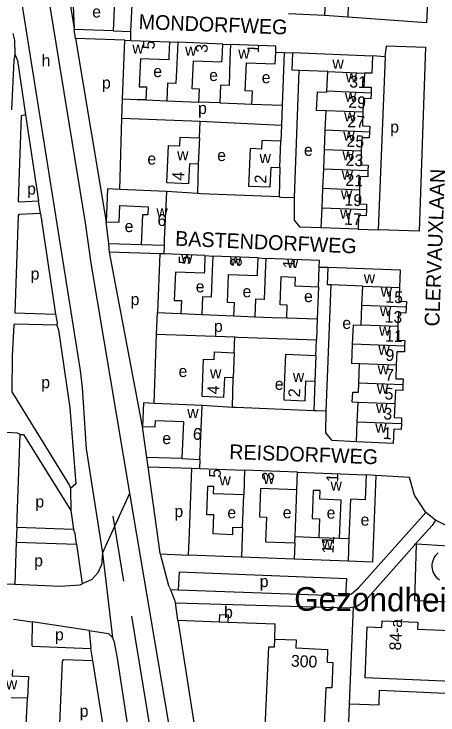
# Model space of a CAD drawing. Extents: x 159675 to 162108, y 386471 to 388472.
# Drawn here: x 160845.9 to 160989.8, y 386838.6 to 387076.5 of the extents above; entities that cross this region are included whole.
import ezdxf

# ---------------------------------------------------------------- set-up
doc = ezdxf.new("R2010")
doc.units = 0
for name, color, linetype in [('BLT_Basislijn', 7, 'Continuous'), ('BLT_Bebouwing', 7, 'Continuous'), ('BLT_Bebouwing_beschrifting', 7, 'Continuous'), ('BLT_Centroide', 7, 'Continuous'), ('BLT_Huisnummer', 7, 'Continuous'), ('BLT_Huisnummer_ tussenligend', 7, 'Continuous'), ('BLT_Huisnummer_reeks', 7, 'Continuous'), ('BLT_Onderverdeling_panden', 7, 'Continuous'), ('BLT_Straatnaam', 7, 'Continuous'), ('BLT_Vlakafsluiter', 7, 'Continuous')]:
    doc.layers.add(name, color=color, linetype=linetype)

msp = doc.modelspace()

# ---------------------------------------------------------------- linework, layer by layer
at = {"layer": 'BLT_Basislijn'}
for p, q in [((160959.17, 387075.49), (160951.34, 387076.07)), ((160866.76, 387068.18), (160866.34, 387071.33)), ((160879.56, 387070.88), (160866.34, 387071.33)), ((160885.52, 387067.59), (160885.56, 387070.62)), ((160883.54, 387067.67), (160866.76, 387068.18)), ((160866.76, 387068.18), (160877.16, 387006.05)), ((160898.67, 387067.06), (160901.45, 387066.95)), ((160916.73, 387066.33), (160919.4, 387066.23)), ((160934.73, 387063.58), (160937.61, 387063.45)), ((160937.61, 387063.45), (160936.95, 387045.6)), ((160937.61, 387063.45), (160940.58, 387063.31)), ((160971.92, 387062.02), (160967.61, 387062.36)), ((160971.92, 387062.02), (160969.48, 387003.32)), ((160941.16, 387014.27), (160942.65, 387057.39)), ((160882.54, 387041.09), (160882.73, 387047.61)), ((160890.68, 387047.37), (160897.77, 387047.08)), ((160915.75, 387046.36), (160908.68, 387046.65)), ((160926.66, 387045.92), (160936.95, 387045.6)), ((160936.95, 387045.6), (160936.69, 387038.72)), ((160849.72, 387042.3), (160854.21, 387013.12)), ((160881.82, 387016.97), (160882.54, 387041.09)), ((160909.04, 387040.04), (160882.54, 387041.09)), ((160908.8, 387034.49), (160909.04, 387040.04)), ((160936.69, 387038.72), (160909.04, 387040.04)), ((160936.69, 387038.72), (160936.49, 387033.35)), ((160908.42, 387025.55), (160908.22, 387015.59)), ((160936.12, 387024.42), (160935.88, 387014.45)), ((160908.22, 387015.59), (160897.6, 387016.3)), ((160854.9, 387008.77), (160854.21, 387013.12)), ((160854.9, 387008.77), (160860, 386974.7)), ((160878.12, 386998.55), (160877.16, 387006.05)), ((160962.71, 387003.48), (160969.48, 387003.32)), ((160878.34, 386995.65), (160878.12, 386998.55)), ((160889.07, 386998.23), (160878.12, 386998.55)), ((160896.82, 386997.94), (160896.73, 386995.11)), ((160889.48, 386936.57), (160878.34, 386995.65)), ((160895.42, 386995.17), (160878.34, 386995.65)), ((160910.72, 386994.52), (160913.38, 386994.36)), ((160928.74, 386993.76), (160931.36, 386993.54)), ((160949.45, 386990.66), (160952.52, 386990.64)), ((160951.83, 386941.76), (160953.59, 386984.61)), ((160949.24, 386983.98), (160948.84, 386973.04)), ((160894.3, 386967.87), (160894.57, 386975.19)), ((160902.52, 386974.86), (160909.61, 386974.54)), ((160920.53, 386974.11), (160927.61, 386973.77)), ((160938.51, 386973.37), (160948.84, 386973.04)), ((160948.84, 386973.04), (160948.6, 386965.99)), ((160893.43, 386944.36), (160894.3, 386967.87)), ((160894.3, 386967.87), (160920.81, 386966.94)), ((160920.65, 386961.58), (160920.81, 386966.94)), ((160948.35, 386960.53), (160948.6, 386965.99)), ((160920.01, 386943.01), (160920.31, 386953.03)), ((160948, 386951.89), (160947.72, 386941.87)), ((160920.01, 386943.01), (160909.77, 386943.69)), ((160890.96, 386925.96), (160889.48, 386936.57)), ((160846.81, 386902.36), (160848, 386933.83)), ((160902.89, 386925.61), (160890.96, 386925.96)), ((160891.39, 386922.84), (160890.96, 386925.96)), ((160909.02, 386925.36), (160908.9, 386922.29)), ((160891.39, 386922.84), (160906.27, 386922.39)), ((160968.72, 386919.95), (160965.4, 386920.17)), ((160865.08, 386915.53), (160865.21, 386907.99)), ((160865.21, 386907.99), (160866.09, 386901.72)), ((160883.13, 386884), (160879.49, 386906.1)), ((160988.96, 386904.75), (160985.72, 386907.39)), ((160846.81, 386902.36), (160846.61, 386897.3)), ((160846.81, 386902.36), (160866.09, 386901.72)), ((160846.61, 386897.3), (160846.11, 386883.02)), ((160846.61, 386897.3), (160867.05, 386896.59)), ((160867.05, 386896.59), (160869.06, 386883.18)), ((160982.21, 386896.69), (160982.52, 386896.68)), ((160982.52, 386896.68), (160993.24, 386896.02)), ((160895.55, 386893.27), (160905.16, 386892.89)), ((160837.68, 386883.33), (160846.11, 386883.02)), ((160899.03, 386881.23), (160900.73, 386876.69)), ((160899.03, 386881.23), (160901.69, 386881.1)), ((160901.63, 386881.12), (160958.6, 386879.03)), ((160959.79, 386842.42), (160961.2, 386875.37)), ((160909.26, 386729.04), (160885.88, 386872.2)), ((160845.65, 386871.08), (160852.03, 386870.21)), ((160871.44, 386867.34), (160852.03, 386870.21)), ((160901.51, 386870.74), (160915.56, 386870.22)), ((160918.61, 386870.09), (160934.56, 386869.54)), ((160934.45, 386864.4), (160934.56, 386869.54)), ((160871.44, 386867.34), (160872.01, 386861.16)), ((160872.64, 386857.14), (160872.01, 386861.16)), ((160877.41, 386826.94), (160872.64, 386857.14)), ((160849.78, 386830.06), (160850.45, 386844.28))]:
    msp.add_line(p, q, dxfattribs=at)
for points in [[(160820.44, 387250), (160821.18, 387249.09), (160822.11, 387245.72), (160845.31, 387100), (160868.29, 386955.57), (160868.99, 386949.78), (160870.38, 386928.93), (160875.88, 386893.59)], [(160885.24, 386913.86), (160872.09, 386992.02), (160870.11, 387005.69), (160854.74, 387100), (160830.59, 387250)], [(160855.25, 387141.36), (160855.34, 387140.74), (160861.64, 387100), (160866.29, 387071.67)], [(160961.01, 387134.83), (160961.02, 387137.63), (160988.36, 387136.75), (160987.16, 387100), (160985.98, 387073.52), (160959.17, 387075.49)], [(160961.01, 387134.83), (160959.95, 387100), (160959.17, 387075.49)], [(160865.9, 387081.86), (160866.29, 387071.67)], [(160845.51, 387069.92), (160845.99, 387067.68), (160846.21, 387062.9)], [(160866.29, 387071.67), (160866.34, 387071.33)], [(160971.92, 387062.02), (160972.34, 387065.75), (160985.65, 387065.23), (160983.5, 387002.78), (160969.48, 387003.32)], [(160846.21, 387062.9), (160845.78, 387060.7), (160845.06, 387044.05)], [(160846.21, 387062.9), (160847.02, 387060.78), (160849.72, 387042.3)], [(160849.72, 387042.3), (160848.34, 387041.98), (160847.29, 387013.04), (160847.57, 387012.79), (160854.21, 387013.12)], [(160935.88, 387014.45), (160909.29, 387015.51), (160908.22, 387015.59)], [(160935.88, 387014.45), (160936.72, 387014.41), (160941.16, 387014.27)], [(160950.21, 387003.99), (160943.07, 387004.15), (160941.13, 387006.52), (160941.16, 387014.27)], [(160854.9, 387008.77), (160847.47, 387008.43), (160847.31, 387008.2), (160846.13, 386975.15), (160860, 386974.7)], [(160860, 386974.7), (160860.57, 386971.73), (160860.44, 386970.92)], [(160860.44, 386970.92), (160845.97, 386971.28), (160845.81, 386971.07), (160845.29, 386960.51), (160845.09, 386948.32), (160864.77, 386916.45), (160865.08, 386915.53)], [(160860.44, 386970.92), (160860.99, 386969.37), (160864.88, 386942.9), (160866.9, 386917.02), (160865.08, 386915.53)], [(160920.81, 386966.94), (160921.91, 386966.9), (160948.6, 386965.99)], [(160947.72, 386941.87), (160921.27, 386942.92), (160920.01, 386943.01)], [(160951.83, 386941.76), (160948.56, 386941.83), (160947.72, 386941.87)], [(160962.17, 386931.29), (160953.88, 386931.76), (160951.7, 386934.38), (160951.83, 386941.76)], [(160848, 386933.83), (160847.04, 386934.3), (160839.85, 386934.69)], [(160848, 386933.83), (160849.12, 386933.76), (160865.21, 386907.99)], [(160895.55, 386893.27), (160895.47, 386893.58), (160891.39, 386922.84)], [(160968.72, 386919.95), (160967.61, 386890.46), (160959.31, 386890.87)], [(160985.72, 386907.39), (160981.91, 386913.26), (160980.11, 386919.21), (160968.72, 386919.95)], [(160918.36, 386736.86), (160914.89, 386740.93), (160914.24, 386742.32), (160899.39, 386828.22), (160898.4, 386835.69), (160885.24, 386913.86)], [(160958.6, 386879.03), (160958.89, 386879.02), (160960.44, 386879.72), (160962.85, 386881.77), (160985.72, 386907.39)], [(160988.96, 386904.75), (160987.83, 386902.94), (160982.21, 386896.69)], [(161154.14, 386895.27), (160997.5, 386901.74), (160993.04, 386902.69), (160988.96, 386904.75)], [(160867.05, 386896.59), (160866.6, 386900.13), (160866.09, 386901.72)], [(160961.2, 386875.37), (160962.53, 386875.62), (160965.88, 386878.27), (160981.83, 386896.26), (160982.21, 386896.69)], [(161041.31, 386881.49), (161041.04, 386875.04), (160981.99, 386877.41), (160982.52, 386896.68)], [(160875.88, 386893.59), (160875.59, 386889.54), (160874.32, 386886.83), (160872.25, 386884.64), (160869.06, 386883.18)], [(160895.55, 386893.27), (160898.37, 386882.59), (160899.03, 386881.23)], [(160958.6, 386879.03), (160958.88, 386884.85), (160901.92, 386887.13), (160901.63, 386881.12)], [(160846.11, 386883.02), (160861.58, 386882.39), (160868.31, 386882.82), (160869.06, 386883.18)], [(160901.51, 386870.74), (160900.73, 386876.69)], [(160900.73, 386876.69), (160959.24, 386875), (160961.2, 386875.37)], [(160852.03, 386870.21), (160851.88, 386862.22), (160852.1, 386861.93), (160872.01, 386861.16)], [(160901.51, 386870.74), (160921.38, 386743.41), (160921.45, 386743.04)], [(160871.44, 386867.34), (160877.92, 386866.23), (160879.32, 386864.9)], [(160879.32, 386864.9), (160879.89, 386863.36), (160880.85, 386857.95), (160911.48, 386657.93)], [(160877.41, 386826.94), (160861.29, 386827.41), (160861.07, 386827.66), (160862.37, 386856.93), (160862.79, 386857.41), (160872.64, 386857.14)], [(160959.79, 386842.42), (160969.83, 386842.06), (160969.98, 386847)], [(160969.98, 386847), (161032.1, 386844.2), (161032.1, 386839.13), (161067.18, 386837.96), (161096.34, 386836.86)], [(160956.8, 386760.91), (160959.79, 386842.42)]]:
    msp.add_lwpolyline(points, dxfattribs=at)
at = {"layer": 'BLT_Bebouwing'}
for p, q in [((160885.56, 387070.62), (160886.35, 387088.95)), ((160951.34, 387076.07), (160939.02, 387076.56)), ((160879.56, 387070.88), (160885.56, 387070.62)), ((160882.73, 387047.61), (160883.54, 387067.67)), ((160883.54, 387067.67), (160885.52, 387067.59)), ((160885.52, 387067.59), (160898.67, 387067.06)), ((160916.73, 387066.33), (160901.45, 387066.95)), ((160952.38, 387056.99), (160942.65, 387057.39)), ((160952.11, 387050.3), (160952.38, 387056.99)), ((160897.77, 387047.08), (160908.68, 387046.65)), ((160951.56, 387037.09), (160951.84, 387043.71)), ((160951.29, 387030.45), (160951.56, 387037.09)), ((160908.8, 387034.49), (160908.42, 387025.55)), ((160936.12, 387024.42), (160936.49, 387033.35)), ((160951.02, 387023.87), (160951.29, 387030.45)), ((160950.75, 387017.29), (160951.02, 387023.87)), ((160897.6, 387016.3), (160881.82, 387016.97)), ((160950.48, 387010.67), (160950.75, 387017.29)), ((160950.21, 387003.99), (160950.48, 387010.67)), ((160962.71, 387003.48), (160950.21, 387003.99)), ((160895.42, 386995.17), (160894.57, 386975.19)), ((160896.73, 386995.11), (160895.42, 386995.17)), ((160910.72, 386994.52), (160896.73, 386995.11)), ((160928.74, 386993.76), (160913.38, 386994.36)), ((160964.3, 386984.2), (160953.59, 386984.61)), ((160964.03, 386977.58), (160964.3, 386984.2)), ((160963.76, 386970.94), (160964.03, 386977.58)), ((160909.61, 386974.54), (160920.53, 386974.11)), ((160920.65, 386961.58), (160920.31, 386953.03)), ((160948.35, 386960.53), (160948, 386951.89)), ((160962.97, 386951.25), (160963.24, 386957.8)), ((160909.77, 386943.69), (160893.43, 386944.36)), ((160962.44, 386938.04), (160962.71, 386944.65)), ((160962.17, 386931.29), (160962.44, 386938.04)), ((160905.45, 386900.46), (160906.27, 386922.39)), ((160906.27, 386922.39), (160908.9, 386922.29)), ((160908.9, 386922.29), (160924.18, 386921.72)), ((160942.12, 386921.04), (160924.18, 386921.72)), ((160942.12, 386921.04), (160965.4, 386920.17)), ((160905.16, 386892.89), (160905.45, 386900.46)), ((160941.22, 386896.99), (160941.3, 386899.18)), ((160949.34, 386898.88), (160956.44, 386898.62)), ((160959.59, 386898.5), (160959.31, 386890.87)), ((160923.08, 386892.22), (160905.16, 386892.89)), ((160941.02, 386891.55), (160923.08, 386892.22)), ((160959.31, 386890.87), (160941.02, 386891.55)), ((160915.56, 386870.22), (160918.61, 386870.09)), ((160850.45, 386844.28), (160844.95, 386844.46))]:
    msp.add_line(p, q, dxfattribs=at)
for points in [[(160865.9, 387081.86), (160870.3, 387081.67), (160870.48, 387084.08), (160880.09, 387083.68), (160879.56, 387070.88)], [(160954.11, 387082.75), (160954.03, 387080.76), (160951.53, 387080.86), (160951.34, 387076.07)], [(160898.67, 387067.06), (160898.47, 387062.07), (160898.43, 387060.98), (160888.79, 387061.37), (160888.41, 387051.86), (160890.86, 387051.77), (160890.68, 387047.37)], [(160901.45, 387066.95), (160901.25, 387061.95), (160900.84, 387052.97), (160898.01, 387053.08), (160897.77, 387047.08)], [(160908.68, 387046.65), (160908.85, 387051.04), (160906.41, 387051.14), (160906.79, 387060.67), (160916.49, 387060.28), (160916.53, 387061.34), (160916.73, 387066.33)], [(160919.4, 387066.23), (160919.2, 387061.24), (160918.89, 387052.24), (160915.99, 387052.36), (160915.75, 387046.36)], [(160934.73, 387063.58), (160934.81, 387065.61), (160919.4, 387066.23)], [(160926.66, 387045.92), (160926.84, 387050.32), (160924.39, 387050.42), (160924.78, 387060.01), (160934.56, 387059.61), (160934.73, 387063.58)], [(160942.65, 387057.39), (160940.34, 387057.48), (160940.58, 387063.31)], [(160940.58, 387063.31), (160940.59, 387063.47), (160967.61, 387062.36)], [(160967.61, 387062.36), (160967.37, 387056.41), (160964.89, 387056.51)], [(160964.89, 387056.51), (160964.7, 387051.76), (160967.19, 387051.66), (160967.11, 387049.68)], [(160951.84, 387043.71), (160948.63, 387043.77), (160948.96, 387050.07), (160952.09, 387050), (160952.11, 387050.3)], [(160967.11, 387049.68), (160967.02, 387047.7), (160964.53, 387047.81), (160964.34, 387043.19)], [(160890.68, 387047.37), (160887.73, 387047.46), (160882.73, 387047.61)], [(160915.75, 387046.36), (160921.67, 387046.12), (160926.66, 387045.92)], [(160964.34, 387043.19), (160964.15, 387038.58), (160966.67, 387038.48), (160966.59, 387036.47)], [(160966.59, 387036.47), (160966.51, 387034.46), (160963.98, 387034.56), (160963.79, 387029.94)], [(160908.42, 387025.55), (160905.46, 387025.68), (160905.17, 387018.92), (160897.75, 387019.23), (160898.29, 387031.94), (160902.18, 387031.78), (160902.3, 387034.77), (160908.8, 387034.49)], [(160936.49, 387033.35), (160930, 387033.62), (160929.88, 387030.69), (160926.07, 387030.85), (160925.75, 387023.13), (160925.54, 387018.13), (160932.86, 387017.83), (160933.14, 387024.55), (160936.12, 387024.42)], [(160963.79, 387029.94), (160963.6, 387025.32), (160966.13, 387025.21), (160966.05, 387023.26)], [(160966.05, 387023.26), (160965.97, 387021.3), (160963.43, 387021.41), (160963.24, 387016.77)], [(160881.82, 387016.97), (160877.62, 387017.14), (160877.16, 387006.05)], [(160897.6, 387016.3), (160896.9, 387000), (160896.82, 386997.94), (160889.07, 386998.23)], [(160963.24, 387016.77), (160963.05, 387012.14), (160965.6, 387012.04), (160965.52, 387010.05)], [(160877.16, 387006.05), (160881.55, 387005.87), (160881.78, 387011.51), (160891.38, 387011.1), (160891.27, 387008.34), (160889.5, 387008.42), (160889.07, 386998.23)], [(160965.52, 387010.05), (160965.43, 387008.07), (160962.9, 387008.17), (160962.71, 387003.48)], [(160910.72, 386994.52), (160910.51, 386989.52), (160910.46, 386988.52), (160900.67, 386988.94), (160900.26, 386979.35), (160902.7, 386979.25), (160902.52, 386974.86)], [(160913.38, 386994.36), (160913.18, 386989.37), (160912.83, 386980.43), (160909.84, 386980.55), (160909.61, 386974.54)], [(160920.53, 386974.11), (160920.7, 386978.48), (160918.33, 386978.57), (160918.7, 386988.11), (160928.51, 386987.73), (160928.55, 386988.77), (160928.74, 386993.76)], [(160931.36, 386993.54), (160931.17, 386988.54), (160930.85, 386979.67), (160927.83, 386979.79), (160927.61, 386973.77)], [(160949.45, 386990.66), (160949.57, 386992.87), (160931.36, 386993.54)], [(160949.24, 386983.98), (160949.45, 386990.66)], [(160953.59, 386984.61), (160952.3, 386984.66), (160952.52, 386990.64)], [(160952.52, 386990.64), (160976.97, 386989.71), (160976.74, 386983.68)], [(160938.51, 386973.37), (160938.67, 386977.74), (160936.26, 386977.83), (160936.61, 386987.41), (160941.31, 386987.24), (160941.2, 386984.28), (160949.24, 386983.98)], [(160976.74, 386983.68), (160976.57, 386979.09), (160979.11, 386979), (160979.04, 386977.01)], [(160979.04, 386977.01), (160978.96, 386975.02), (160976.38, 386975.11), (160976.2, 386970.46)], [(160894.57, 386975.19), (160899.57, 386974.98), (160902.52, 386974.86)], [(160927.61, 386973.77), (160933.51, 386973.55), (160938.51, 386973.37)], [(160960.83, 386964.44), (160961.16, 386971.05), (160963.76, 386970.94)], [(160976.2, 386970.46), (160976.03, 386965.81), (160978.59, 386965.72), (160978.52, 386963.77)], [(160963.24, 386957.8), (160960.57, 386957.94), (160960.83, 386964.44)], [(160978.52, 386963.77), (160978.44, 386961.82), (160975.87, 386961.92), (160975.69, 386957.33)], [(160920.31, 386953.03), (160917.31, 386953.15), (160917.05, 386946.4), (160909.75, 386946.68), (160910.25, 386959.38), (160913.87, 386959.23), (160913.97, 386961.85), (160920.65, 386961.58)], [(160948.35, 386960.53), (160938.06, 386960.95), (160937.64, 386950.53), (160937.44, 386945.54), (160944.73, 386945.24), (160945.01, 386952.01), (160948, 386951.89)], [(160975.69, 386957.33), (160975.52, 386952.74), (160978.03, 386952.65), (160977.95, 386950.68)], [(160962.71, 386944.65), (160960.74, 386944.75), (160960.88, 386948.22), (160962.85, 386948.14), (160962.97, 386951.25)], [(160977.95, 386950.68), (160977.88, 386948.71), (160975.36, 386948.81), (160975.19, 386944.17)], [(160893.43, 386944.36), (160889.8, 386944.51), (160889.48, 386936.57)], [(160902.89, 386925.61), (160909.02, 386925.36), (160909.77, 386943.69)], [(160975.19, 386944.17), (160975.01, 386939.54), (160977.5, 386939.45), (160977.42, 386937.47)], [(160889.48, 386936.57), (160893.79, 386936.4), (160893.88, 386938.62), (160903.4, 386938.23), (160902.89, 386925.61)], [(160977.42, 386937.47), (160977.35, 386935.49), (160974.83, 386935.59), (160974.65, 386930.81), (160962.17, 386931.29)], [(160965.4, 386920.17), (160965.09, 386911.67), (160960.09, 386911.86), (160959.59, 386898.5)], [(160923.87, 386913.29), (160913.66, 386913.67), (160913.75, 386916.11), (160911.57, 386916.19), (160911.21, 386906.7), (160913.58, 386906.61), (160913.34, 386900.17)], [(160941.9, 386915), (160929.54, 386915.47), (160929.18, 386905.9), (160931.6, 386905.81), (160931.29, 386897.36), (160941.22, 386896.99)], [(160923.45, 386902.19), (160923.87, 386913.29)], [(160941.3, 386899.18), (160941.9, 386915)], [(160956.44, 386898.62), (160956.92, 386911.58), (160949.73, 386911.85), (160949.86, 386914.75), (160947.49, 386914.86), (160947.13, 386905.26)], [(160947.13, 386905.26), (160949.58, 386905.17), (160949.34, 386898.88)], [(160913.34, 386900.17), (160920.13, 386899.91), (160920.22, 386902.31), (160923.45, 386902.19)], [(160989.92, 386893.64), (160989.41, 386893.2), (160988.97, 386892.7), (160988.59, 386892.15), (160988.27, 386891.55), (160988.03, 386890.93), (160987.86, 386890.28), (160987.78, 386889.62), (160987.77, 386888.95), (160987.84, 386888.28), (160987.99, 386887.63), (160988.22, 386887), (160988.52, 386886.4), (160988.89, 386885.84), (160989.33, 386885.33), (160989.82, 386884.88), (160990.36, 386884.49)], [(160918.61, 386870.09), (160918.71, 386872.54), (160915.66, 386872.66), (160915.56, 386870.22)], [(160965.83, 386868.48), (160970.81, 386868.27), (160970.91, 386870.61), (160982.98, 386870.11), (160982.88, 386867.78), (161000, 386867.01)], [(161000, 386849.75), (160965.16, 386851.26), (160965.83, 386868.48)], [(160931.47, 386742.82), (160932.17, 386759.87), (160930.16, 386759.96), (160931.66, 386802.14), (160929.67, 386802.21), (160932.35, 386861.78), (160934.35, 386861.7), (160934.45, 386864.4)], [(160934.45, 386864.4), (160941.65, 386864.08), (160941.55, 386861.38), (160952.32, 386860.89), (160952.15, 386856.55), (160954.13, 386856.46), (160953.79, 386847.79), (160951.78, 386847.87), (160949.45, 386797.76), (160951.45, 386797.68), (160950.32, 386763.86), (160952.32, 386763.78), (160951.45, 386742.01), (160931.47, 386742.82)], [(160845.34, 386853.96), (160845.29, 386851.95), (160850.78, 386851.71), (160850.45, 386844.28)]]:
    msp.add_lwpolyline(points, dxfattribs=at)
at = {"layer": 'BLT_Onderverdeling_panden'}
for p, q in [((160952.38, 387056.99), (160964.89, 387056.51)), ((160967.11, 387049.68), (160952.11, 387050.3)), ((160964.34, 387043.19), (160951.84, 387043.71)), ((160966.59, 387036.47), (160951.56, 387037.09)), ((160963.79, 387029.94), (160951.29, 387030.45)), ((160966.05, 387023.26), (160951.02, 387023.87)), ((160963.24, 387016.77), (160950.75, 387017.29)), ((160965.52, 387010.05), (160950.48, 387010.67)), ((160964.3, 386984.2), (160976.74, 386983.68)), ((160979.04, 386977.01), (160964.03, 386977.58)), ((160976.2, 386970.46), (160963.76, 386970.94)), ((160978.52, 386963.77), (160960.83, 386964.44)), ((160975.69, 386957.33), (160963.24, 386957.8)), ((160977.95, 386950.68), (160962.97, 386951.25)), ((160975.19, 386944.17), (160962.71, 386944.65)), ((160977.42, 386937.47), (160962.44, 386938.04)), ((160924.18, 386921.72), (160923.87, 386913.29)), ((160941.9, 386915), (160942.12, 386921.04)), ((160923.45, 386902.19), (160923.08, 386892.22)), ((160941.3, 386899.18), (160949.34, 386898.88)), ((160956.44, 386898.62), (160959.59, 386898.5)), ((160941.22, 386896.99), (160941.02, 386891.55))]:
    msp.add_line(p, q, dxfattribs=at)
at = {"layer": 'BLT_Vlakafsluiter'}
for q in [(160885.24, 386913.86), (160879.32, 386864.9)]:
    msp.add_line((160875.88, 386893.59), q, dxfattribs=at)

# ---------------------------------------------------------------- texts
at = {"layer": 'BLT_Bebouwing_beschrifting'}
msp.add_text('Gezondheidscentrum', height=7.9999, rotation=359.5665, dxfattribs=at).set_placement((160940.97, 386874.04))
at = {"layer": 'BLT_Centroide'}
for s, p in [('e', (160872.43, 387075.34)), ('w', (160886.04, 387063.1)), ('w', (160903.96, 387062.37)), ('h', (160855.25, 387058.77)), ('w', (160922, 387061.38)), ('w', (160953.98, 387057.94)), ('e', (160893.16, 387055.12)), ('e', (160912.16, 387053.79)), ('e', (160929.98, 387053.04)), ('w', (160958.5, 387053.34)), ('p', (160875.74, 387051.22)), ('w', (160958.22, 387046.75)), ('p', (160908.38, 387042.6)), ('w', (160957.95, 387040.09)), ('p', (160973.62, 387036.26)), ('w', (160957.68, 387033.5)), ('w', (160901.26, 387026.89)), ('e', (160914.89, 387026.62)), ('e', (160944.32, 387028.39)), ('w', (160957.4, 387026.84)), ('e', (160891.16, 387025.43)), ('w', (160929.24, 387025.91)), ('w', (160957.13, 387020.31)), ('p', (160850.33, 387015.24)), ('w', (160956.86, 387013.66)), ('w', (160894.23, 387007.53)), ('w', (160956.59, 387007.06)), ('e', (160883.45, 387002.52)), ('w', (160902.64, 386991.84)), ('w', (160919.17, 386991.11)), ('w', (160938.59, 386990.31)), ('p', (160851.53, 386986.39)), ('w', (160964.63, 386985.16)), ('e', (160907.58, 386982.05)), ('e', (160923.48, 386980.39)), ('e', (160944.35, 386978.74)), ('w', (160970.39, 386980.59)), ('p', (160885.47, 386977.71)), ('w', (160970.12, 386974.03)), ('e', (160957.36, 386969.65)), ('p', (160913.77, 386968.61)), ('w', (160969.85, 386967.34)), ('w', (160969.59, 386960.84)), ('e', (160901.75, 386953.32)), ('w', (160912.43, 386952.83)), ('w', (160969.34, 386954.25)), ('w', (160940.55, 386951.67)), ('p', (160855.13, 386949.53)), ('e', (160934.43, 386948.97)), ('w', (160969.08, 386947.72)), ('w', (160968.81, 386941.06)), ('w', (160904.7, 386939.38)), ('w', (160968.54, 386934.44)), ('e', (160896.23, 386930.55)), ('w', (160930.47, 386917.05)), ('w', (160915.62, 386916.56)), ('w', (160953.36, 386914.76)), ('p', (160853.13, 386909.06)), ('p', (160900.35, 386905.77)), ('e', (160918.32, 386905.36)), ('e', (160937.12, 386905.36)), ('e', (160952.03, 386905.27)), ('e', (160963.56, 386902.88)), ('w', (160950.31, 386895.03)), ('p', (160852.73, 386889.02)), ('p', (160929.32, 386882)), ('b', (160917.21, 386871.54)), ('p', (160859.8, 386863.93)), ('w', (160843.13, 386847.28)), ('p', (160868.19, 386837.99))]:
    msp.add_text(s, height=4, dxfattribs=at).set_placement(p)
at = {"layer": 'BLT_Huisnummer'}
for s, rotation, p in [('5', 87.5577, (160893.59, 387064.46)), ('3', 87.5577, (160911.58, 387063.31)), ('1', 87.5577, (160929.02, 387063.18)), ('31', 357.6541, (160959.67, 387051.62)), ('25', 357.6541, (160958.74, 387031.5)), ('4', 87.5967, (160903.58, 387019.95)), ('21', 357.6541, (160958.34, 387018.24)), ('2', 87.5967, (160931.5, 387018.95)), ('6', 357.8551, (160894.54, 387004.64)), ('17', 357.6541, (160957.9, 387005.04)), ('5', 87.9019, (160905.73, 386991.47)), ('3', 87.9019, (160923.15, 386990.74)), ('1', 87.9019, (160941.15, 386990.19)), ('15', 357.8203, (160971.92, 386978.58)), ('9', 357.8203, (160971.96, 386958.83)), ('4', 87.6972, (160915.49, 386947.4)), ('2', 87.6972, (160942.98, 386946.4)), ('5', 357.8203, (160971.68, 386945.72)), ('6', 357.668, (160906.56, 386932.07)), ('1', 357.8203, (160971.09, 386932.3)), ('5', 87.8608, (160916.02, 386919.09)), ('3', 87.8608, (160934.02, 386918.08)), ('1', 87.8608, (160955.91, 386917.52)), ('11', 87.8583, (160954.4, 386893.35))]:
    msp.add_text(s, height=4, rotation=rotation, dxfattribs=at).set_placement(p)
at = {"layer": 'BLT_Huisnummer_ tussenligend'}
for s, rotation, p in [('29', 357.6541, (160959.34, 387044.75)), ('27', 357.6541, (160959.03, 387038.14)), ('23', 357.6541, (160958.46, 387025.06)), ('19', 357.6541, (160958.04, 387011.54)), ('13', 357.8203, (160971.68, 386971.87)), ('11', 357.8203, (160971.84, 386965.39)), ('7', 357.8203, (160971.83, 386952.16)), ('3', 357.8203, (160971.24, 386938.93))]:
    msp.add_text(s, height=4, rotation=rotation, dxfattribs=at).set_placement(p)
at = {"layer": 'BLT_Huisnummer_reeks'}
for s, rotation, p in [('84-a', 87.7743, (160977.27, 386860.45)), ('300', 357.6502, (160939.85, 386855.04))]:
    msp.add_text(s, height=4, rotation=rotation, dxfattribs=at).set_placement(p)
at = {"layer": 'BLT_Straatnaam'}
for s, height, rotation, p in [('MONDORFWEG', 5, 357.878, (160888.13, 387071.44)), ('CLERVAUXLAAN', 5, 87.8416, (160990.25, 386970.42)), ('BASTENDORFWEG', 4.9999, 357.5003, (160900.51, 386997.93)), ('REISDORFWEG', 5, 357.9485, (160918.89, 386925.5))]:
    msp.add_text(s, height=height, rotation=rotation, dxfattribs=at).set_placement(p)

doc.saveas('drawing.dxf')
